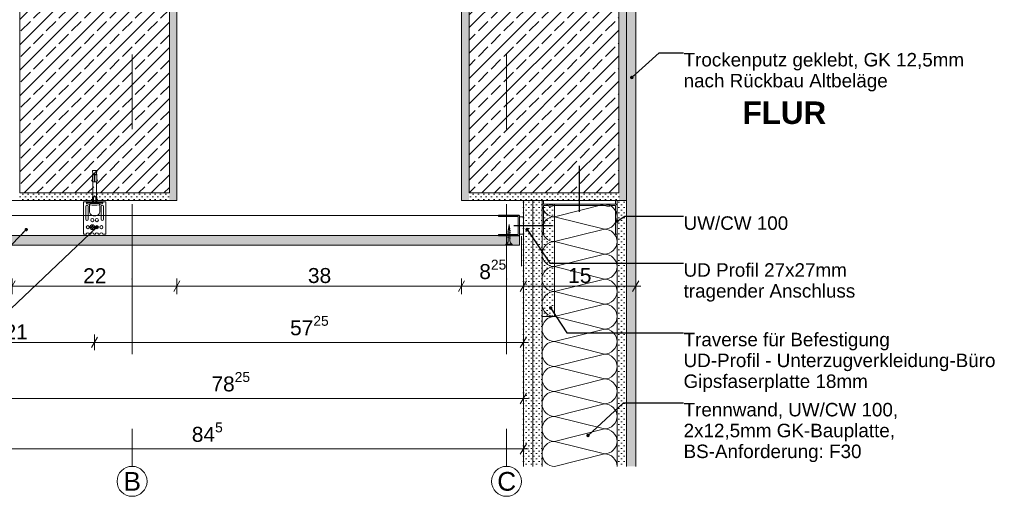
# Model space of a CAD drawing. Header units: metres. Extents: x -4 to 100, y -11 to 17.
# Tile 692 of 728: x 80.737 to 82.052, y -11.039 to -10.403. Entities that reach past the tile are written whole.
import ezdxf

# ---------------------------------------------------------------- set-up
doc = ezdxf.new("R2010")
doc.units = ezdxf.units.M
doc.header["$MEASUREMENT"] = 0
doc.linetypes.add('Strichlinie doppelt', pattern=[0.546806, 0.264583, -0.105833, 0.070556, -0.105833])
doc.linetypes.add('Wipeout_Contour', pattern=[1, 0, -1])
for name, color, linetype in [('152 - Bemaßung_ Beschriftung.Ausbau', 7, 'Continuous'), ('301 - Elemente.Linie', 7, 'Continuous'), ('302 - Elemente.Schraffur', 7, 'Continuous'), ('451 - Universal.Achsen Raster', 7, 'Continuous'), ('606 - Struktur.Wand Innen Ausbau', 7, 'Continuous'), ('608 - Struktur.Träger', 7, 'Continuous'), ('653 - Abdeckung.TB Verkofferung', 7, 'Continuous'), ('660 - Unterkonstruktion.Trockenbau', 7, 'Continuous'), ('Neubau_606 - Struktur.Wand Innen Ausbau', 7, 'Continuous'), ('Neubau_653 - Abdeckung.TB Verkofferung', 7, 'Continuous'), ('Neubau_660 - Unterkonstruktion.Trockenbau', 7, 'Continuous')]:
    doc.layers.add(name, color=color, linetype=linetype)
doc.styles.add('ERSTELLTER_STIL_1', font='txt')
doc.styles.add('ERSTELLTER_STIL_2', font='txt')
doc.dimstyles.new('ERSTELLTER_STIL__15', dxfattribs={"dimtxt": 0.02, "dimasz": 0.01064, "dimexe": 0.18, "dimexo": 0.0625, "dimgap": 0, "dimtad": 1, "dimtih": 1, "dimtoh": 1, "dimzin": 0, "dimdsep": 46, "dimtxsty": 'ERSTELLTER_STIL_2', "dimblk": 'ARROWHEAD_2', "dimblk1": 'ARROWHEAD_2', "dimblk2": 'ARROWHEAD_2', "dimcen": 0.09, "dimse1": 1, "dimse2": 1, "dimclrd": 7, "dimclre": 7, "dimclrt": 7, "dimazin": 0, "dimtfac": 1, "dimtdec": 4, "dimtmove": 0, "dimatfit": 3, "dimfxl": 1, "dimtolj": 1, "dimtzin": 0, "dimarcsym": 0})
doc.dimstyles.new('ERSTELLTER_STIL__7', dxfattribs={"dimtxt": 0.18, "dimasz": 0.00912, "dimexe": 0.18, "dimexo": 0.0625, "dimgap": 0, "dimtad": 0, "dimtih": 1, "dimtoh": 1, "dimdec": 4, "dimzin": 0, "dimdsep": 46, "dimcen": 0.09, "dimadec": 0, "dimazin": 0, "dimtfac": 1, "dimtdec": 4, "dimtmove": 0, "dimatfit": 3, "dimldrblk": 'ARROWHEAD_11', "dimfxl": 1, "dimtolj": 1, "dimtzin": 0, "dimarcsym": 0})
pattern_1 = [(45, (75.537006, -16.349286), (-0.01697056, 0.01697056), []), (45, (75.52852, -16.3408), (-0.01697056, 0.01697056), [0.018, -0.006])]
pattern_2 = [(45, (75.537006, -16.349286), (-0.003535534, 0.003535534), [0, -0.005])]

# ---------------------------------------------------------------- blocks, each defined once
blk = doc.blocks.new('*X775', base_point=(75.537, -16.3493))
at = {"layer": 'Neubau_606 - Struktur.Wand Innen Ausbau', "color": 1, "linetype": 'Continuous', "lineweight": 5}
for p, q in [((81.4348, -10.646), (81.4345, -10.6493)), ((81.4353, -10.6443), (81.4348, -10.646)), ((81.5178, -10.6493), (81.4978, -10.6443)), ((81.5211, -10.649), (81.5242, -10.648)), ((81.5242, -10.648), (81.5271, -10.6465)), ((81.5271, -10.6465), (81.5296, -10.6444)), ((81.5296, -10.6444), (81.5297, -10.6443)), ((81.4345, -10.6493), (81.4348, -10.6525)), ((81.4348, -10.6525), (81.4358, -10.6557)), ((81.4358, -10.6557), (81.4373, -10.6585)), ((81.4373, -10.6585), (81.4394, -10.6611)), ((81.4394, -10.6611), (81.4419, -10.6631)), ((81.5178, -10.6493), (81.4512, -10.666)), ((81.5178, -10.6493), (81.5211, -10.649)), ((81.5211, -10.6496), (81.5178, -10.6493)), ((81.5242, -10.6506), (81.5211, -10.6496)), ((81.5271, -10.6521), (81.5242, -10.6506)), ((81.5296, -10.6542), (81.5271, -10.6521)), ((81.5317, -10.6567), (81.5296, -10.6542)), ((81.5332, -10.6596), (81.5317, -10.6567)), ((81.5342, -10.6627), (81.5332, -10.6596)), ((81.4373, -10.6734), (81.4358, -10.6762)), ((81.4394, -10.6708), (81.4373, -10.6734)), ((81.4419, -10.6688), (81.4394, -10.6708)), ((81.4419, -10.6631), (81.4448, -10.6647)), ((81.4448, -10.6672), (81.4419, -10.6688)), ((81.4448, -10.6647), (81.4479, -10.6656)), ((81.4479, -10.6663), (81.4448, -10.6672)), ((81.4479, -10.6656), (81.4512, -10.666)), ((81.4512, -10.666), (81.4479, -10.6663)), ((81.5178, -10.6826), (81.4512, -10.666)), ((81.5317, -10.6752), (81.5332, -10.6723)), ((81.5332, -10.6723), (81.5342, -10.6692)), ((81.5345, -10.666), (81.5342, -10.6627)), ((81.5342, -10.6692), (81.5345, -10.666)), ((81.4348, -10.6794), (81.4345, -10.6826)), ((81.4345, -10.6826), (81.4348, -10.6859)), ((81.4358, -10.6762), (81.4348, -10.6794)), ((81.4348, -10.6859), (81.4358, -10.689)), ((81.5178, -10.6826), (81.4512, -10.6993)), ((81.5178, -10.6826), (81.5211, -10.6823)), ((81.5211, -10.6829), (81.5178, -10.6826)), ((81.5211, -10.6823), (81.5242, -10.6814)), ((81.5242, -10.6839), (81.5211, -10.6829)), ((81.5242, -10.6814), (81.5271, -10.6798)), ((81.5271, -10.6854), (81.5242, -10.6839)), ((81.5271, -10.6798), (81.5296, -10.6777)), ((81.5296, -10.6875), (81.5271, -10.6854)), ((81.5296, -10.6777), (81.5317, -10.6752)), ((81.5317, -10.69), (81.5296, -10.6875)), ((81.4358, -10.689), (81.4373, -10.6919)), ((81.4373, -10.6919), (81.4394, -10.6944)), ((81.4394, -10.6944), (81.4419, -10.6965)), ((81.4419, -10.6965), (81.4448, -10.698)), ((81.4448, -10.7006), (81.4419, -10.7021)), ((81.4448, -10.698), (81.4479, -10.699)), ((81.4479, -10.6996), (81.4448, -10.7006)), ((81.4479, -10.699), (81.4512, -10.6993)), ((81.4512, -10.6993), (81.4479, -10.6996)), ((81.5178, -10.716), (81.4512, -10.6993)), ((81.5332, -10.6929), (81.5317, -10.69)), ((81.5342, -10.696), (81.5332, -10.6929)), ((81.5345, -10.6993), (81.5342, -10.696)), ((81.5342, -10.7025), (81.5345, -10.6993)), ((81.4348, -10.7127), (81.4345, -10.716)), ((81.4358, -10.7096), (81.4348, -10.7127)), ((81.4373, -10.7067), (81.4358, -10.7096)), ((81.4394, -10.7042), (81.4373, -10.7067)), ((81.4419, -10.7021), (81.4394, -10.7042)), ((81.5242, -10.7147), (81.5271, -10.7131)), ((81.5271, -10.7131), (81.5296, -10.7111)), ((81.5296, -10.7111), (81.5317, -10.7085)), ((81.5317, -10.7085), (81.5332, -10.7057)), ((81.5332, -10.7057), (81.5342, -10.7025)), ((81.4345, -10.716), (81.4348, -10.7192)), ((81.4348, -10.7192), (81.4358, -10.7223)), ((81.4358, -10.7223), (81.4373, -10.7252)), ((81.4373, -10.7252), (81.4394, -10.7277)), ((81.5178, -10.716), (81.4512, -10.7326)), ((81.5178, -10.716), (81.5211, -10.7156)), ((81.5211, -10.7163), (81.5178, -10.716)), ((81.5211, -10.7156), (81.5242, -10.7147)), ((81.5242, -10.7172), (81.5211, -10.7163)), ((81.5271, -10.7188), (81.5242, -10.7172)), ((81.5296, -10.7208), (81.5271, -10.7188)), ((81.5317, -10.7234), (81.5296, -10.7208)), ((81.5332, -10.7262), (81.5317, -10.7234)), ((81.5342, -10.7294), (81.5332, -10.7262)), ((81.4373, -10.74), (81.4358, -10.7429)), ((81.4394, -10.7375), (81.4373, -10.74)), ((81.4394, -10.7277), (81.4419, -10.7298)), ((81.4419, -10.7354), (81.4394, -10.7375)), ((81.4419, -10.7298), (81.4448, -10.7314)), ((81.4448, -10.7339), (81.4419, -10.7354)), ((81.4448, -10.7314), (81.4479, -10.7323)), ((81.4479, -10.7329), (81.4448, -10.7339)), ((81.4479, -10.7323), (81.4512, -10.7326)), ((81.4512, -10.7326), (81.4479, -10.7329)), ((81.5178, -10.7493), (81.4512, -10.7326)), ((81.5317, -10.7419), (81.5332, -10.739)), ((81.5332, -10.739), (81.5342, -10.7359)), ((81.5345, -10.7326), (81.5342, -10.7294)), ((81.5342, -10.7359), (81.5345, -10.7326)), ((81.4348, -10.746), (81.4345, -10.7493)), ((81.4345, -10.7493), (81.4348, -10.7525)), ((81.4358, -10.7429), (81.4348, -10.746)), ((81.4348, -10.7525), (81.4358, -10.7557)), ((81.5178, -10.7493), (81.4512, -10.766)), ((81.5178, -10.7493), (81.5211, -10.749)), ((81.5211, -10.7496), (81.5178, -10.7493)), ((81.5211, -10.749), (81.5242, -10.748)), ((81.5242, -10.7506), (81.5211, -10.7496)), ((81.5242, -10.748), (81.5271, -10.7465)), ((81.5271, -10.7521), (81.5242, -10.7506)), ((81.5271, -10.7465), (81.5296, -10.7444)), ((81.5296, -10.7542), (81.5271, -10.7521)), ((81.5296, -10.7444), (81.5317, -10.7419)), ((81.4358, -10.7557), (81.4373, -10.7585)), ((81.4373, -10.7585), (81.4394, -10.7611)), ((81.4394, -10.7611), (81.4419, -10.7631)), ((81.4419, -10.7631), (81.4448, -10.7647)), ((81.4448, -10.7647), (81.4479, -10.7656)), ((81.4479, -10.7663), (81.4448, -10.7672)), ((81.4479, -10.7656), (81.4512, -10.766)), ((81.4512, -10.766), (81.4479, -10.7663)), ((81.5178, -10.7826), (81.4512, -10.766)), ((81.5317, -10.7567), (81.5296, -10.7542)), ((81.5332, -10.7596), (81.5317, -10.7567)), ((81.5342, -10.7627), (81.5332, -10.7596)), ((81.5345, -10.766), (81.5342, -10.7627)), ((81.5342, -10.7692), (81.5345, -10.766)), ((81.4348, -10.7794), (81.4345, -10.7826)), ((81.4358, -10.7762), (81.4348, -10.7794)), ((81.4373, -10.7734), (81.4358, -10.7762)), ((81.4394, -10.7708), (81.4373, -10.7734)), ((81.4419, -10.7688), (81.4394, -10.7708)), ((81.4448, -10.7672), (81.4419, -10.7688)), ((81.5242, -10.7814), (81.5271, -10.7798)), ((81.5271, -10.7798), (81.5296, -10.7777)), ((81.5296, -10.7777), (81.5317, -10.7752)), ((81.5317, -10.7752), (81.5332, -10.7723)), ((81.5332, -10.7723), (81.5342, -10.7692)), ((81.4345, -10.7826), (81.4348, -10.7859)), ((81.4348, -10.7859), (81.4358, -10.789)), ((81.4358, -10.789), (81.4373, -10.7919)), ((81.4373, -10.7919), (81.4394, -10.7944)), ((81.5178, -10.7826), (81.4512, -10.7993)), ((81.5178, -10.7826), (81.5211, -10.7823)), ((81.5211, -10.7829), (81.5178, -10.7826)), ((81.5211, -10.7823), (81.5242, -10.7814)), ((81.5242, -10.7839), (81.5211, -10.7829)), ((81.5271, -10.7854), (81.5242, -10.7839)), ((81.5296, -10.7875), (81.5271, -10.7854)), ((81.5317, -10.79), (81.5296, -10.7875)), ((81.5332, -10.7929), (81.5317, -10.79)), ((81.5342, -10.796), (81.5332, -10.7929)), ((81.4394, -10.8042), (81.4373, -10.8067)), ((81.4394, -10.7944), (81.4419, -10.7965)), ((81.4419, -10.8021), (81.4394, -10.8042)), ((81.4419, -10.7965), (81.4448, -10.798)), ((81.4448, -10.8006), (81.4419, -10.8021)), ((81.4448, -10.798), (81.4479, -10.799)), ((81.4479, -10.7996), (81.4448, -10.8006)), ((81.4479, -10.799), (81.4512, -10.7993)), ((81.4512, -10.7993), (81.4479, -10.7996)), ((81.5178, -10.816), (81.4512, -10.7993)), ((81.5317, -10.8085), (81.5332, -10.8057)), ((81.5332, -10.8057), (81.5342, -10.8025)), ((81.5345, -10.7993), (81.5342, -10.796)), ((81.5342, -10.8025), (81.5345, -10.7993)), ((81.4348, -10.8127), (81.4345, -10.816)), ((81.4345, -10.816), (81.4348, -10.8192)), ((81.4358, -10.8096), (81.4348, -10.8127)), ((81.4348, -10.8192), (81.4358, -10.8223)), ((81.4373, -10.8067), (81.4358, -10.8096)), ((81.5178, -10.816), (81.4512, -10.8326)), ((81.5178, -10.816), (81.5211, -10.8156)), ((81.5211, -10.8163), (81.5178, -10.816)), ((81.5211, -10.8156), (81.5242, -10.8147)), ((81.5242, -10.8172), (81.5211, -10.8163)), ((81.5242, -10.8147), (81.5271, -10.8131)), ((81.5271, -10.8188), (81.5242, -10.8172)), ((81.5271, -10.8131), (81.5296, -10.8111)), ((81.5296, -10.8208), (81.5271, -10.8188)), ((81.5296, -10.8111), (81.5317, -10.8085)), ((81.4358, -10.8223), (81.4373, -10.8252)), ((81.4373, -10.8252), (81.4394, -10.8277)), ((81.4394, -10.8277), (81.4419, -10.8298)), ((81.4419, -10.8298), (81.4448, -10.8314)), ((81.4448, -10.8314), (81.4479, -10.8323)), ((81.4479, -10.8323), (81.4512, -10.8326)), ((81.5317, -10.8234), (81.5296, -10.8208)), ((81.5332, -10.8262), (81.5317, -10.8234)), ((81.5342, -10.8294), (81.5332, -10.8262)), ((81.5345, -10.8326), (81.5342, -10.8294)), ((81.4358, -10.8429), (81.4348, -10.846)), ((81.4373, -10.84), (81.4358, -10.8429)), ((81.4394, -10.8375), (81.4373, -10.84)), ((81.4419, -10.8354), (81.4394, -10.8375)), ((81.4448, -10.8339), (81.4419, -10.8354)), ((81.4479, -10.8329), (81.4448, -10.8339)), ((81.4512, -10.8326), (81.4479, -10.8329)), ((81.5178, -10.8493), (81.4512, -10.8326)), ((81.5271, -10.8465), (81.5296, -10.8444)), ((81.5296, -10.8444), (81.5317, -10.8419)), ((81.5317, -10.8419), (81.5332, -10.839)), ((81.5332, -10.839), (81.5342, -10.8359)), ((81.5342, -10.8359), (81.5345, -10.8326)), ((81.4348, -10.846), (81.4345, -10.8493)), ((81.4345, -10.8493), (81.4348, -10.8525)), ((81.4348, -10.8525), (81.4358, -10.8557)), ((81.4358, -10.8557), (81.4373, -10.8585)), ((81.4373, -10.8585), (81.4394, -10.8611)), ((81.5178, -10.8493), (81.4512, -10.866)), ((81.5178, -10.8493), (81.5211, -10.849)), ((81.5211, -10.8496), (81.5178, -10.8493)), ((81.5211, -10.849), (81.5242, -10.848)), ((81.5242, -10.8506), (81.5211, -10.8496)), ((81.5242, -10.848), (81.5271, -10.8465)), ((81.5271, -10.8521), (81.5242, -10.8506)), ((81.5296, -10.8542), (81.5271, -10.8521)), ((81.5317, -10.8567), (81.5296, -10.8542)), ((81.5332, -10.8596), (81.5317, -10.8567)), ((81.4394, -10.8708), (81.4373, -10.8734)), ((81.4394, -10.8611), (81.4419, -10.8631)), ((81.4419, -10.8688), (81.4394, -10.8708)), ((81.4419, -10.8631), (81.4448, -10.8647)), ((81.4448, -10.8672), (81.4419, -10.8688)), ((81.4448, -10.8647), (81.4479, -10.8656)), ((81.4479, -10.8663), (81.4448, -10.8672)), ((81.4479, -10.8656), (81.4512, -10.866)), ((81.4512, -10.866), (81.4479, -10.8663)), ((81.5178, -10.8826), (81.4512, -10.866)), ((81.5342, -10.8627), (81.5332, -10.8596)), ((81.5332, -10.8723), (81.5342, -10.8692)), ((81.5345, -10.866), (81.5342, -10.8627)), ((81.5342, -10.8692), (81.5345, -10.866)), ((81.4348, -10.8794), (81.4345, -10.8826)), ((81.4345, -10.8826), (81.4348, -10.8859)), ((81.4358, -10.8762), (81.4348, -10.8794)), ((81.4373, -10.8734), (81.4358, -10.8762)), ((81.5178, -10.8826), (81.4512, -10.8993)), ((81.5178, -10.8826), (81.5211, -10.8823)), ((81.5211, -10.8829), (81.5178, -10.8826)), ((81.5211, -10.8823), (81.5242, -10.8814)), ((81.5242, -10.8839), (81.5211, -10.8829)), ((81.5242, -10.8814), (81.5271, -10.8798)), ((81.5271, -10.8854), (81.5242, -10.8839)), ((81.5271, -10.8798), (81.5296, -10.8777)), ((81.5296, -10.8777), (81.5317, -10.8752)), ((81.5317, -10.8752), (81.5332, -10.8723)), ((81.4348, -10.8859), (81.4358, -10.889)), ((81.4358, -10.889), (81.4373, -10.8919)), ((81.4373, -10.8919), (81.4394, -10.8944)), ((81.4394, -10.8944), (81.4419, -10.8965)), ((81.4419, -10.8965), (81.4448, -10.898)), ((81.4448, -10.898), (81.4479, -10.899)), ((81.5296, -10.8875), (81.5271, -10.8854)), ((81.5317, -10.89), (81.5296, -10.8875)), ((81.5332, -10.8929), (81.5317, -10.89)), ((81.5342, -10.896), (81.5332, -10.8929)), ((81.5345, -10.8993), (81.5342, -10.896)), ((81.4358, -10.9096), (81.4348, -10.9127)), ((81.4373, -10.9067), (81.4358, -10.9096)), ((81.4394, -10.9042), (81.4373, -10.9067)), ((81.4419, -10.9021), (81.4394, -10.9042)), ((81.4448, -10.9006), (81.4419, -10.9021)), ((81.4479, -10.8996), (81.4448, -10.9006)), ((81.4479, -10.899), (81.4512, -10.8993)), ((81.4512, -10.8993), (81.4479, -10.8996)), ((81.5178, -10.916), (81.4512, -10.8993)), ((81.5271, -10.9131), (81.5296, -10.9111)), ((81.5296, -10.9111), (81.5317, -10.9085)), ((81.5317, -10.9085), (81.5332, -10.9057)), ((81.5332, -10.9057), (81.5342, -10.9025)), ((81.5342, -10.9025), (81.5345, -10.8993)), ((81.4348, -10.9127), (81.4345, -10.916)), ((81.4345, -10.916), (81.4348, -10.9192)), ((81.4348, -10.9192), (81.4358, -10.9223)), ((81.4358, -10.9223), (81.4373, -10.9252)), ((81.5178, -10.916), (81.4512, -10.9326)), ((81.5178, -10.916), (81.5211, -10.9156)), ((81.5211, -10.9163), (81.5178, -10.916)), ((81.5211, -10.9156), (81.5242, -10.9147)), ((81.5242, -10.9172), (81.5211, -10.9163)), ((81.5242, -10.9147), (81.5271, -10.9131)), ((81.5271, -10.9188), (81.5242, -10.9172)), ((81.5296, -10.9208), (81.5271, -10.9188)), ((81.5317, -10.9234), (81.5296, -10.9208)), ((81.5332, -10.9262), (81.5317, -10.9234)), ((81.4373, -10.9252), (81.4394, -10.9277)), ((81.4394, -10.9375), (81.4373, -10.94)), ((81.4394, -10.9277), (81.4419, -10.9298)), ((81.4419, -10.9354), (81.4394, -10.9375)), ((81.4419, -10.9298), (81.4448, -10.9314)), ((81.4448, -10.9339), (81.4419, -10.9354)), ((81.4448, -10.9314), (81.4479, -10.9323)), ((81.4479, -10.9329), (81.4448, -10.9339)), ((81.4479, -10.9323), (81.4512, -10.9326)), ((81.4512, -10.9326), (81.4479, -10.9329)), ((81.5178, -10.9493), (81.4512, -10.9326)), ((81.5342, -10.9294), (81.5332, -10.9262)), ((81.5332, -10.939), (81.5342, -10.9359)), ((81.5345, -10.9326), (81.5342, -10.9294)), ((81.5342, -10.9359), (81.5345, -10.9326)), ((81.4348, -10.946), (81.4345, -10.9493)), ((81.4345, -10.9493), (81.4348, -10.9525)), ((81.4358, -10.9429), (81.4348, -10.946)), ((81.4373, -10.94), (81.4358, -10.9429)), ((81.5178, -10.9493), (81.4512, -10.966)), ((81.5178, -10.9493), (81.5211, -10.949)), ((81.5211, -10.9496), (81.5178, -10.9493)), ((81.5211, -10.949), (81.5242, -10.948)), ((81.5242, -10.9506), (81.5211, -10.9496)), ((81.5242, -10.948), (81.5271, -10.9465)), ((81.5271, -10.9521), (81.5242, -10.9506)), ((81.5271, -10.9465), (81.5296, -10.9444)), ((81.5296, -10.9444), (81.5317, -10.9419)), ((81.5317, -10.9419), (81.5332, -10.939)), ((81.4348, -10.9525), (81.4358, -10.9557)), ((81.4358, -10.9557), (81.4373, -10.9585)), ((81.4373, -10.9585), (81.4394, -10.9611)), ((81.4394, -10.9611), (81.4419, -10.9631)), ((81.4419, -10.9631), (81.4448, -10.9647)), ((81.5296, -10.9542), (81.5271, -10.9521)), ((81.5317, -10.9567), (81.5296, -10.9542)), ((81.5332, -10.9596), (81.5317, -10.9567)), ((81.5342, -10.9627), (81.5332, -10.9596)), ((81.5345, -10.966), (81.5342, -10.9627)), ((81.4358, -10.9762), (81.4348, -10.9794)), ((81.4373, -10.9734), (81.4358, -10.9762)), ((81.4394, -10.9708), (81.4373, -10.9734)), ((81.4419, -10.9688), (81.4394, -10.9708)), ((81.4448, -10.9672), (81.4419, -10.9688)), ((81.4448, -10.9647), (81.4479, -10.9656)), ((81.4479, -10.9663), (81.4448, -10.9672)), ((81.4479, -10.9656), (81.4512, -10.966)), ((81.4512, -10.966), (81.4479, -10.9663)), ((81.5178, -10.9826), (81.4512, -10.966)), ((81.5296, -10.9777), (81.5317, -10.9752)), ((81.5317, -10.9752), (81.5332, -10.9723)), ((81.5332, -10.9723), (81.5342, -10.9692)), ((81.5342, -10.9692), (81.5345, -10.966)), ((81.4348, -10.9794), (81.4345, -10.9826)), ((81.4345, -10.9826), (81.4348, -10.9859)), ((81.4348, -10.9859), (81.4358, -10.989)), ((81.4358, -10.989), (81.4373, -10.9919)), ((81.5178, -10.9826), (81.4512, -10.9993)), ((81.5178, -10.9826), (81.5211, -10.9823)), ((81.5211, -10.9829), (81.5178, -10.9826)), ((81.5211, -10.9823), (81.5242, -10.9814)), ((81.5242, -10.9839), (81.5211, -10.9829)), ((81.5242, -10.9814), (81.5271, -10.9798)), ((81.5271, -10.9854), (81.5242, -10.9839)), ((81.5271, -10.9798), (81.5296, -10.9777)), ((81.5296, -10.9875), (81.5271, -10.9854)), ((81.5317, -10.99), (81.5296, -10.9875)), ((81.5332, -10.9929), (81.5317, -10.99)), ((81.4373, -10.9919), (81.4394, -10.9944)), ((81.4394, -10.9944), (81.4419, -10.9965)), ((81.4419, -10.9965), (81.4448, -10.998)), ((81.4448, -10.998), (81.4479, -10.999)), ((81.4479, -10.999), (81.4512, -10.9993)), ((81.5342, -10.996), (81.5332, -10.9929)), ((81.5345, -10.9993), (81.5342, -10.996))]:
    blk.add_line(p, q, dxfattribs=at)
blk = doc.blocks.new('*D777', base_point=(75.537, -16.3493))
at = {"layer": '152 - Bemaßung_ Beschriftung.Ausbau', "color": 7, "linetype": 'Continuous', "lineweight": 5}
for p, q in [((80.627, -10.9193), (80.627, -10.8983)), ((81.4095, -10.9193), (81.4095, -10.8983)), ((80.631, -10.9018), (80.6229, -10.9158)), ((80.627, -10.9088), (81.4095, -10.9088)), ((81.4054, -10.9158), (81.4135, -10.9018)), ((81.4095, -10.9088), (81.4163, -10.9088))]:
    blk.add_line(p, q, dxfattribs=at)
at = {"layer": '152 - Bemaßung_ Beschriftung.Ausbau', "color": 7, "lineweight": 5, "insert": (80.993, -10.9051), "char_height": 0.02, "attachment_point": 7, "style": 'ERSTELLTER_STIL_2'}
blk.add_mtext('\\A1;{\\pql;\\fArial|b0|i0|c0|p38;78\\fArial|b0|i0|c0|p38;\\A1{\\H.66x;\\S25^  ;}}', dxfattribs=at)
blk = doc.blocks.new('ARROWHEAD_2')
at = {"color": 0, "linetype": 'Continuous', "lineweight": 0}
for p, q in [((0, 0), (-1, 0)), ((-0.38, -0.66), (0.38, 0.66))]:
    blk.add_line(p, q, dxfattribs=at)
blk = doc.blocks.new('*D780', base_point=(75.537, -16.3493))
at = {"layer": '152 - Bemaßung_ Beschriftung.Ausbau', "color": 7, "linetype": 'Continuous', "lineweight": 5}
for p, q in [((80.631, -10.8268), (80.6229, -10.8408)), ((80.627, -10.8443), (80.627, -10.8233)), ((80.841, -10.8268), (80.8329, -10.8408)), ((80.837, -10.8443), (80.837, -10.8233)), ((80.577, -10.8338), (80.627, -10.8338)), ((80.627, -10.8338), (80.837, -10.8338)), ((80.837, -10.8338), (81.4095, -10.8338))]:
    blk.add_line(p, q, dxfattribs=at)
at = {"layer": '152 - Bemaßung_ Beschriftung.Ausbau', "color": 7, "lineweight": 5, "insert": (80.7168, -10.8298), "char_height": 0.02, "attachment_point": 7, "style": 'ERSTELLTER_STIL_2'}
blk.add_mtext('\\A1;{\\pql;\\fArial|b0|i0|c0|p38;21}', dxfattribs=at)
blk = doc.blocks.new('*D781', base_point=(75.537, -16.3493))
at = {"layer": '152 - Bemaßung_ Beschriftung.Ausbau', "color": 7, "linetype": 'Continuous', "lineweight": 5}
for p, q in [((80.841, -10.8268), (80.8329, -10.8408)), ((81.4054, -10.8408), (81.4135, -10.8268)), ((81.4095, -10.8443), (81.4095, -10.8233)), ((80.837, -10.8338), (81.4095, -10.8338)), ((81.4095, -10.8338), (81.4163, -10.8338))]:
    blk.add_line(p, q, dxfattribs=at)
at = {"layer": '152 - Bemaßung_ Beschriftung.Ausbau', "color": 7, "lineweight": 5, "insert": (81.098, -10.8301), "char_height": 0.02, "attachment_point": 7, "style": 'ERSTELLTER_STIL_2'}
blk.add_mtext('\\A1;{\\pql;\\fArial|b0|i0|c0|p38;57\\fArial|b0|i0|c0|p38;\\A1{\\H.66x;\\S25^  ;}}', dxfattribs=at)
blk = doc.blocks.new('*D785', base_point=(75.537, -16.3493))
at = {"layer": '152 - Bemaßung_ Beschriftung.Ausbau', "color": 7, "linetype": 'Continuous', "lineweight": 5}
for p, q in [((80.731, -10.7518), (80.7229, -10.7658)), ((80.727, -10.7693), (80.727, -10.7483)), ((80.951, -10.7518), (80.9429, -10.7658)), ((80.947, -10.7693), (80.947, -10.7483)), ((80.627, -10.7588), (80.727, -10.7588)), ((80.727, -10.7588), (80.947, -10.7588))]:
    blk.add_line(p, q, dxfattribs=at)
at = {"layer": '152 - Bemaßung_ Beschriftung.Ausbau', "color": 7, "lineweight": 5, "insert": (80.8218, -10.7548), "char_height": 0.02, "attachment_point": 7, "style": 'ERSTELLTER_STIL_2'}
blk.add_mtext('\\A1;{\\pql;\\fArial|b0|i0|c0|p38;22}', dxfattribs=at)
blk = doc.blocks.new('*D786', base_point=(75.537, -16.3493))
at = {"layer": '152 - Bemaßung_ Beschriftung.Ausbau', "color": 7, "linetype": 'Continuous', "lineweight": 5}
for p, q in [((80.951, -10.7518), (80.9429, -10.7658)), ((80.947, -10.7693), (80.947, -10.7483)), ((81.331, -10.7518), (81.3229, -10.7658)), ((81.327, -10.7693), (81.327, -10.7483)), ((80.947, -10.7588), (81.327, -10.7588)), ((81.327, -10.7588), (81.4095, -10.7588))]:
    blk.add_line(p, q, dxfattribs=at)
at = {"layer": '152 - Bemaßung_ Beschriftung.Ausbau', "color": 7, "lineweight": 5, "insert": (81.1218, -10.7548), "char_height": 0.02, "attachment_point": 7, "style": 'ERSTELLTER_STIL_2'}
blk.add_mtext('\\A1;{\\pql;\\fArial|b0|i0|c0|p38;38}', dxfattribs=at)
blk = doc.blocks.new('*D787', base_point=(75.537, -16.3493))
at = {"layer": '152 - Bemaßung_ Beschriftung.Ausbau', "color": 7, "linetype": 'Continuous', "lineweight": 5}
for p, q in [((81.331, -10.7518), (81.3229, -10.7658)), ((81.4135, -10.7518), (81.4054, -10.7658)), ((81.4095, -10.7693), (81.4095, -10.7483)), ((81.327, -10.7588), (81.4095, -10.7588))]:
    blk.add_line(p, q, dxfattribs=at)
at = {"layer": '152 - Bemaßung_ Beschriftung.Ausbau', "color": 7, "lineweight": 5, "insert": (81.3506, -10.7551), "char_height": 0.02, "attachment_point": 7, "style": 'ERSTELLTER_STIL_2'}
blk.add_mtext('\\A1;{\\pql;\\fArial|b0|i0|c0|p38;8\\fArial|b0|i0|c0|p38;\\A1{\\H.66x;\\S25^  ;}}', dxfattribs=at)
blk = doc.blocks.new('*D788', base_point=(75.537, -16.3493))
at = {"layer": '152 - Bemaßung_ Beschriftung.Ausbau', "color": 7, "linetype": 'Continuous', "lineweight": 5}
for p, q in [((81.4135, -10.7518), (81.4054, -10.7658)), ((81.4095, -10.7693), (81.4095, -10.7483)), ((81.5554, -10.7658), (81.5635, -10.7518)), ((81.5595, -10.7693), (81.5595, -10.7483)), ((81.4095, -10.7588), (81.5595, -10.7588)), ((81.5595, -10.7588), (81.5663, -10.7588))]:
    blk.add_line(p, q, dxfattribs=at)
at = {"layer": '152 - Bemaßung_ Beschriftung.Ausbau', "color": 7, "lineweight": 5, "insert": (81.4693, -10.7548), "char_height": 0.02, "attachment_point": 7, "style": 'ERSTELLTER_STIL_2'}
blk.add_mtext('\\A1;{\\pql;\\fArial|b0|i0|c0|p38;15}', dxfattribs=at)
blk = doc.blocks.new('*D795', base_point=(75.537, -16.3493))
at = {"layer": '152 - Bemaßung_ Beschriftung.Ausbau', "color": 7, "linetype": 'Continuous', "lineweight": 5}
for p, q in [((80.5576, -10.9761), (80.5645, -10.9761)), ((80.5685, -10.9691), (80.5604, -10.9831)), ((80.5645, -10.9866), (80.5645, -10.9656)), ((80.5645, -10.9761), (81.4095, -10.9761)), ((81.4054, -10.9831), (81.4135, -10.9691)), ((81.4095, -10.9866), (81.4095, -10.9656)), ((81.4095, -10.9761), (81.4163, -10.9761))]:
    blk.add_line(p, q, dxfattribs=at)
at = {"layer": '152 - Bemaßung_ Beschriftung.Ausbau', "color": 7, "lineweight": 5, "insert": (80.9668, -10.9724), "char_height": 0.02, "attachment_point": 7, "style": 'ERSTELLTER_STIL_2'}
blk.add_mtext('\\A1;{\\pql;\\fArial|b0|i0|c0|p38;84\\fArial|b0|i0|c0|p38;\\A1{\\H.66x;\\S5^  ;}}', dxfattribs=at)
blk = doc.blocks.new('ARROWHEAD_11')
at = {"color": 0, "linetype": 'Continuous', "lineweight": 0}
blk.add_line((0, 0), (-1, 0), dxfattribs=at)
at = {"color": 0, "linetype": 'Continuous', "lineweight": 0, "const_width": 0.25, "flags": 128}
blk.add_lwpolyline([(-0.125, 0, 1), (0.125, 0, 1)], format="xyb", close=True, dxfattribs=at)

msp = doc.modelspace()

# ---------------------------------------------------------------- hatches: boundary and pattern name
at = {"layer": '302 - Elemente.Schraffur', "linetype": 'Continuous', "lineweight": 13, "true_color": 0xafafaf}
msp.add_hatch(color=253, dxfattribs=at).paths.add_polyline_path([(80.8375, -10.665, 0.09902), (80.84, -10.6645), (80.834, -10.6645, 0.09902), (80.8365, -10.665)])
at = {"layer": '606 - Struktur.Wand Innen Ausbau', "linetype": 'Continuous', "lineweight": 5}
h = msp.add_hatch(dxfattribs=at)
h.set_pattern_fill('Gips_0002', style=0, pattern_type=2)
h.set_pattern_definition(pattern_2)
h.paths.add_polyline_path([(81.4345, -10.6493), (81.4511, -10.6493), (81.4511, -10.7993), (81.4345, -10.7993)])
at = {"layer": '608 - Struktur.Träger', "linetype": 'Continuous', "lineweight": 5}
h = msp.add_hatch(dxfattribs=at)
h.set_pattern_fill('Beton__Stahlbeton_0002', style=0, pattern_type=2)
h.set_pattern_definition(pattern_1)
h.paths.add_polyline_path([(80.737, -10.6343), (80.937, -10.6343), (80.937, -9.9843), (80.737, -9.9843)])
h = msp.add_hatch(dxfattribs=at)
h.set_pattern_fill('Gips_0002', style=0, pattern_type=2)
h.set_pattern_definition(pattern_2)
h.paths.add_polyline_path([(80.947, -9.9843), (80.937, -9.9843), (80.937, -10.6343), (80.937, -10.6443), (80.947, -10.6443)])
h = msp.add_hatch(dxfattribs=at)
h.set_pattern_fill('Gips_0002', style=0, pattern_type=2)
h.set_pattern_definition(pattern_2)
h.paths.add_polyline_path([(81.327, -9.9843), (81.327, -10.6443), (81.337, -10.6443), (81.337, -10.6343), (81.337, -9.9843)])
h = msp.add_hatch(dxfattribs=at)
h.set_pattern_fill('Beton__Stahlbeton_0002', style=0, pattern_type=2)
h.set_pattern_definition(pattern_1)
h.paths.add_polyline_path([(81.337, -10.6343), (81.537, -10.6343), (81.537, -9.9843), (81.337, -9.9843)])
h = msp.add_hatch(dxfattribs=at)
h.set_pattern_fill('Gips_0002', style=0, pattern_type=2)
h.set_pattern_definition(pattern_2)
h.paths.add_polyline_path([(81.547, -9.9843), (81.537, -9.9843), (81.537, -10.6343), (81.537, -10.6443), (81.547, -10.6443)])
h = msp.add_hatch(dxfattribs=at)
h.set_pattern_fill('Gips_0002', style=0, pattern_type=2)
h.set_pattern_definition(pattern_2)
h.paths.add_polyline_path([(80.737, -10.6343), (80.737, -10.6443), (80.937, -10.6443), (80.937, -10.6343)])
h = msp.add_hatch(dxfattribs=at)
h.set_pattern_fill('Gips_0002', style=0, pattern_type=2)
h.set_pattern_definition(pattern_2)
h.paths.add_polyline_path([(81.337, -10.6343), (81.337, -10.6443), (81.537, -10.6443), (81.537, -10.6343)])
at = {"layer": 'Neubau_606 - Struktur.Wand Innen Ausbau', "linetype": 'Continuous', "lineweight": 5}
h = msp.add_hatch(dxfattribs=at)
h.set_pattern_fill('Gips_0002', style=0, pattern_type=2)
h.set_pattern_definition(pattern_2)
h.paths.add_polyline_path([(81.5595, -10.9993), (81.5595, -9.9943), (81.547, -9.9943), (81.547, -10.6443), (81.547, -10.9993)])
h = msp.add_hatch(dxfattribs=at)
h.set_pattern_fill('Gips_0002', style=0, pattern_type=2)
h.set_pattern_definition(pattern_2)
h.paths.add_polyline_path([(81.422, -10.6443), (81.4095, -10.6443), (81.4095, -10.9993), (81.422, -10.9993)])
h = msp.add_hatch(dxfattribs=at)
h.set_pattern_fill('Gips_0002', style=0, pattern_type=2)
h.set_pattern_definition(pattern_2)
h.paths.add_polyline_path([(81.4345, -10.6443), (81.422, -10.6443), (81.422, -10.9993), (81.4345, -10.9993)])
h = msp.add_hatch(dxfattribs=at)
h.set_pattern_fill('Gips_0002', style=0, pattern_type=2)
h.set_pattern_definition(pattern_2)
h.paths.add_polyline_path([(81.5345, -10.6443), (81.5345, -10.9993), (81.547, -10.9993), (81.547, -10.6443)])
at = {"layer": 'Neubau_653 - Abdeckung.TB Verkofferung', "linetype": 'Continuous', "lineweight": 5}
h = msp.add_hatch(dxfattribs=at)
h.set_pattern_fill('Gips_0002', style=0, pattern_type=2)
h.set_pattern_definition(pattern_2)
h.paths.add_polyline_path([(80.577, -10.7038), (81.4045, -10.7038), (81.4045, -10.6913), (80.627, -10.6913), (80.577, -10.6913)])

# ---------------------------------------------------------------- linework, layer by layer
at = {"layer": '301 - Elemente.Linie', "color": 1, "linetype": 'Continuous', "lineweight": 5}
for p, q in [((80.834, -10.6103), (80.8365, -10.6103)), ((80.8365, -10.6193), (80.8375, -10.6193)), ((80.8375, -10.6103), (80.84, -10.6103)), ((80.826, -10.647), (80.832, -10.647)), ((80.8263, -10.646), (80.8477, -10.646)), ((80.8355, -10.6485), (80.8355, -10.641)), ((80.8385, -10.641), (80.8385, -10.6485)), ((80.848, -10.647), (80.842, -10.647)), ((80.84, -10.6645), (80.834, -10.6645))]:
    msp.add_line(p, q, dxfattribs=at)
for points in [[(80.8345, -10.6093), (80.834, -10.6043), (80.84, -10.6043), (80.8395, -10.6093)], [(80.834, -10.6183), (80.833, -10.6181), (80.834, -10.6153)], [(80.84, -10.6183), (80.841, -10.6181), (80.84, -10.6153)]]:
    msp.add_lwpolyline(points, dxfattribs=at)
for points in [[(80.834, -10.6093), (80.8365, -10.6093), (80.8365, -10.6193), (80.834, -10.6193)], [(80.8375, -10.6193), (80.84, -10.6193), (80.84, -10.6093), (80.8375, -10.6093)]]:
    msp.add_lwpolyline(points, close=True, dxfattribs=at)
at = {"layer": '301 - Elemente.Linie', "color": 1, "linetype": 'Continuous', "lineweight": 5, "flags": 128}
for points in [[(80.834, -10.6485), (80.834, -10.641), (80.8345, -10.6379), (80.8345, -10.6193)], [(80.84, -10.6485), (80.84, -10.641), (80.8395, -10.6379), (80.8395, -10.6193)], [(80.832, -10.646), (80.832, -10.647), (80.842, -10.647), (80.842, -10.646)]]:
    msp.add_lwpolyline(points, dxfattribs=at)
for points in [[(80.83, -10.6503), (80.83, -10.6585, 0.414214), (80.8365, -10.665), (80.8375, -10.665, 0.414214), (80.844, -10.6585), (80.844, -10.6503, -0.414214), (80.8455, -10.6488), (80.8463, -10.6488, 0.106221), (80.847, -10.6487, 0.101364), (80.8475, -10.6483, 0.095175), (80.8479, -10.6477, 0.091218), (80.848, -10.647, 0.091218), (80.8479, -10.6463, 0.047767), (80.8477, -10.646), (80.852, -10.646), (80.852, -10.6895), (80.8481, -10.6895, 1), (80.8438, -10.6895), (80.8421, -10.6895, 1), (80.8378, -10.6895), (80.8361, -10.6895, 1), (80.8318, -10.6895), (80.8301, -10.6895, 1), (80.8258, -10.6895), (80.822, -10.6895), (80.822, -10.646), (80.8263, -10.646, 0.047767), (80.8261, -10.6463, 0.091218), (80.826, -10.647, 0.091218), (80.8261, -10.6477, 0.095175), (80.8265, -10.6483, 0.101364), (80.827, -10.6487, 0.106221), (80.8276, -10.6488), (80.8285, -10.6488, -0.414214)], [(80.8252, -10.6523), (80.8252, -10.6695, 1), (80.8282, -10.6695), (80.8282, -10.6523, 1)], [(80.8487, -10.6695), (80.8487, -10.6523, 1), (80.8457, -10.6523), (80.8457, -10.6695, 1)], [(80.8335, -10.678), (80.8335, -10.679, -0.414214), (80.833, -10.6795), (80.832, -10.6795), (80.832, -10.6805), (80.833, -10.6805, -0.414214), (80.8335, -10.681), (80.8335, -10.682), (80.8345, -10.682), (80.8345, -10.681, -0.414214), (80.835, -10.6805), (80.836, -10.6805), (80.836, -10.6795), (80.835, -10.6795, -0.414214), (80.8345, -10.679), (80.8345, -10.678)]]:
    msp.add_lwpolyline(points, format="xyb", close=True, dxfattribs=at)
msp.add_lwpolyline([(80.8345, -10.6379), (80.8355, -10.641), (80.8368, -10.6381, -0.659396), (80.8372, -10.6381), (80.8385, -10.641), (80.8395, -10.6379)], format="xyb", dxfattribs=at)
at = {"layer": '301 - Elemente.Linie', "color": 1, "linetype": 'Continuous', "lineweight": 5}
msp.add_lwpolyline([(80.8309, -10.6502), (80.8339, -10.6504, 0.038322), (80.84, -10.6504), (80.843, -10.6502, 0.39195), (80.8435, -10.6497), (80.8435, -10.649, 0.414214), (80.843, -10.6485), (80.831, -10.6485, 0.414214), (80.8305, -10.649), (80.8305, -10.6497, 0.39195)], format="xyb", close=True, dxfattribs=at)
for centre, radius in [((80.834, -10.6705), 0.00215), ((80.84, -10.6705), 0.00215), ((80.828, -10.68), 0.00215), ((80.834, -10.68), 0.00325), ((80.84, -10.68), 0.00215), ((80.846, -10.68), 0.00215)]:
    msp.add_circle(centre, radius, dxfattribs=at)
at = {"layer": '451 - Universal.Achsen Raster', "color": 160, "linetype": 'Strichlinie doppelt', "lineweight": 9, "ltscale": 0.2, "true_color": 0x3232ff}
for p, q in [((80.887, -9.8493), (80.887, -10.7493)), ((81.387, -9.8493), (81.387, -10.7493)), ((80.887, -10.7493), (80.887, -10.9993)), ((81.387, -10.7493), (81.387, -10.9993))]:
    msp.add_line(p, q, dxfattribs=at)
at = {"layer": '451 - Universal.Achsen Raster', "color": 160, "linetype": 'Continuous', "lineweight": 9, "true_color": 0x3232ff}
for centre in [(80.887, -11.0193), (81.387, -11.0193)]:
    msp.add_circle(centre, 0.02, dxfattribs=at)
at = {"layer": '451 - Universal.Achsen Raster', "color": 160, "linetype": 'Strichlinie doppelt', "lineweight": 9, "ltscale": 0.2, "true_color": 0x3232ff}
for p in [(80.887, -10.7493), (80.887, -10.7493), (81.387, -10.7493), (81.387, -10.7493)]:
    msp.add_point(p, dxfattribs=at)
at = {"layer": '606 - Struktur.Wand Innen Ausbau', "color": 7, "linetype": 'Continuous', "lineweight": 18, "flags": 128}
msp.add_lwpolyline([(81.4345, -10.6493), (81.4511, -10.6493), (81.4511, -10.7993), (81.4345, -10.7993)], close=True, dxfattribs=at)
at = {"layer": '608 - Struktur.Träger', "color": 7, "linetype": 'Continuous', "lineweight": 13}
for p, q in [((80.737, -9.9843), (80.737, -10.6343)), ((80.937, -9.9843), (80.937, -10.6343)), ((81.337, -9.9843), (81.337, -10.6343)), ((81.537, -9.9843), (81.537, -10.6343)), ((80.937, -10.6343), (80.737, -10.6343)), ((81.537, -10.6343), (81.337, -10.6343))]:
    msp.add_line(p, q, dxfattribs=at)
at = {"layer": '608 - Struktur.Träger', "color": 7, "linetype": 'Continuous', "lineweight": 5}
for p, q in [((80.947, -9.9943), (80.947, -10.6443)), ((81.327, -9.9943), (81.327, -10.6443)), ((81.547, -9.9943), (81.547, -10.6443)), ((80.727, -10.6443), (80.947, -10.6443)), ((81.327, -10.6443), (81.547, -10.6443))]:
    msp.add_line(p, q, dxfattribs=at)
at = {"layer": '653 - Abdeckung.TB Verkofferung', "color": 7, "linetype": 'Continuous', "lineweight": 25}
msp.add_line((81.3969, -10.6778), (81.4482, -10.6778), dxfattribs=at)
at = {"layer": '653 - Abdeckung.TB Verkofferung', "color": 1, "linetype": 'Continuous', "lineweight": 13}
msp.add_line((81.407, -10.7321), (81.407, -10.6921), dxfattribs=at)
at = {"layer": '653 - Abdeckung.TB Verkofferung', "color": 1, "linetype": 'Continuous', "lineweight": 9, "flags": 128}
msp.add_lwpolyline([(81.4045, -10.6643), (80.627, -10.6643), (80.627, -10.6913), (81.4045, -10.6913)], close=True, dxfattribs=at)
at = {"layer": 'Neubau_606 - Struktur.Wand Innen Ausbau', "color": 1, "linetype": 'Continuous', "lineweight": 13}
for p, q in [((81.5595, -9.9943), (81.5595, -10.9993)), ((81.4345, -10.6443), (81.4345, -10.9993)), ((81.5345, -10.6443), (81.5345, -10.9993)), ((81.4095, -10.6838), (81.4095, -10.9993))]:
    msp.add_line(p, q, dxfattribs=at)
at = {"layer": 'Neubau_606 - Struktur.Wand Innen Ausbau', "color": 1, "linetype": 'Continuous', "lineweight": 9}
msp.add_line((81.422, -10.6443), (81.422, -10.9993), dxfattribs=at)
at = {"layer": 'Neubau_606 - Struktur.Wand Innen Ausbau', "color": 1, "linetype": 'Continuous', "lineweight": 13, "flags": 128}
msp.add_lwpolyline([(81.4095, -10.6443), (81.4095, -10.6713), (81.4095, -10.6838)], dxfattribs=at)
at = {"layer": 'Neubau_606 - Struktur.Wand Innen Ausbau', "color": 1, "linetype": 'Continuous', "lineweight": 9, "flags": 128}
msp.add_lwpolyline([(81.547, -10.6443), (81.547, -10.9993)], dxfattribs=at)
at = {"layer": 'Neubau_653 - Abdeckung.TB Verkofferung', "color": 1, "linetype": 'Continuous', "lineweight": 13, "flags": 128}
msp.add_lwpolyline([(80.577, -10.7038), (81.4045, -10.7038), (81.4045, -10.6913), (80.627, -10.6913), (80.577, -10.6913)], close=True, dxfattribs=at)
at = {"layer": 'Neubau_660 - Unterkonstruktion.Trockenbau', "color": 1, "linetype": 'Continuous', "lineweight": 5}
for p, q in [((81.3885, -10.686), (81.3925, -10.687)), ((81.3888, -10.6836), (81.3923, -10.6844)), ((81.3892, -10.6814), (81.3918, -10.6819)), ((81.3895, -10.6791), (81.3913, -10.6794)), ((81.3885, -10.6886), (81.3925, -10.6896)), ((81.3885, -10.6912), (81.3925, -10.6922)), ((81.3885, -10.6938), (81.3925, -10.6948)), ((81.3862, -10.7028), (81.3947, -10.7028))]:
    msp.add_line(p, q, dxfattribs=at)
at = {"layer": 'Neubau_660 - Unterkonstruktion.Trockenbau', "color": 1, "linetype": 'Continuous', "lineweight": 5, "flags": 128}
for points in [[(81.3765, -10.6915), (81.4025, -10.6915, 0.414214), (81.4045, -10.6895), (81.4045, -10.666, 0.414214), (81.4025, -10.664), (81.3765, -10.664), (81.3765, -10.6658), (81.4025, -10.6658, -0.414214), (81.4027, -10.666), (81.4027, -10.6895, -0.414214), (81.4025, -10.6898), (81.3765, -10.6898)], [(81.3916, -10.6857), (81.3916, -10.6983, 0.304192), (81.3947, -10.7028), (81.3947, -10.7038), (81.3862, -10.7038), (81.3862, -10.7028, 0.304191), (81.3894, -10.6983), (81.3894, -10.6857), (81.3905, -10.6766)]]:
    msp.add_lwpolyline(points, format="xyb", close=True, dxfattribs=at)
msp.add_lwpolyline([(81.4045, -10.666), (81.4095, -10.666), (81.4095, -10.6895), (81.4045, -10.6895)], close=True, dxfattribs=at)

# ---------------------------------------------------------------- block references
at = {"layer": 'Neubau_606 - Struktur.Wand Innen Ausbau', "color": 1, "linetype": 'Continuous', "lineweight": 5}
msp.add_blockref('*X775', (75.537, -16.3493), dxfattribs=at)

# ---------------------------------------------------------------- texts
at = {"layer": '152 - Bemaßung_ Beschriftung.Ausbau', "color": 7, "linetype": 'Continuous', "lineweight": 9, "char_height": 0.018, "attachment_point": 1, "style": 'ERSTELLTER_STIL_2'}
for s, insert, line_spacing_factor in [('\\A1;{\\pql;\\fArial|b0|i0|c0|p38;Trockenputz geklebt, GK 12,5mm\\P\\pql;\\fArial|b0|i0|c0|p38;nach Rückbau Altbeläge}', (81.6234, -10.4474), 0.930574), ('\\A1;{\\pql;\\fArial|b0|i0|c0|p38;UD Profil 27x27mm\\P\\pql;\\fArial|b0|i0|c0|p38;tragender Anschluss}', (81.6234, -10.7281), 0.930574), ('\\A1;{\\pql;\\fArial|b0|i0|c0|p38;Traverse für Befestigung\\P\\pql;\\fArial|b0|i0|c0|p38;UD-Profil - Unterzugverkleidung-Büro\\P\\pql;\\fArial|b0|i0|c0|p38;Gipsfaserplatte\\fArial|b0|i0|c0|p38; 18mm}', (81.6234, -10.821), 0.927341), ('\\A1;{\\pql;\\fArial|b0|i0|c0|p38;Trennwand, \\fArial|b0|i0|c0|p38;UW/CW 100,\\P\\pql;\\fArial|b0|i0|c0|p38;2x12,5mm GK-Bauplatte\\fArial|b0|i0|c0|p38;,\\P\\pql;\\fArial|b0|i0|c0|p38;BS-Anforderung: F30}', (81.6234, -10.9146), 0.927279)]:
    msp.add_mtext(s, dxfattribs=dict(at, insert=insert, line_spacing_factor=line_spacing_factor))
at = {"layer": '152 - Bemaßung_ Beschriftung.Ausbau', "color": 7, "linetype": 'Continuous', "lineweight": 9}
for s, insert, char_height, attachment_point, style in [('\\A1;{\\pqr;\\fArial|b1|i0|c0|p38;FLUR}', (81.8138, -10.5426), 0.03, 9, 'ERSTELLTER_STIL_1'), ('\\A1;{\\pql;\\fArial|b0|i0|c0|p38;U\\fArial|b0|i0|c0|p38;W\\fArial|b0|i0|c0|p38;/CW 100}', (81.6234, -10.6655), 0.018, 1, 'ERSTELLTER_STIL_2')]:
    msp.add_mtext(s, dxfattribs=dict(at, insert=insert, char_height=char_height, attachment_point=attachment_point, style=style))
at = {"layer": '451 - Universal.Achsen Raster', "color": 160, "lineweight": 9, "true_color": 0x3232ff, "char_height": 0.025, "attachment_point": 1, "style": 'ERSTELLTER_STIL_2'}
for s, insert in [('\\A1;{\\pql;\\pt0;\\fArial|b0|i0|c0|p38;B}', (80.8756, -11.0068)), ('\\A1;{\\pql;\\pt0;\\fArial|b0|i0|c0|p38;C}', (81.3746, -11.0068))]:
    msp.add_mtext(s, dxfattribs=dict(at, insert=insert))

# ---------------------------------------------------------------- dimensions: what is measured, and where the dimension line sits
at = {"layer": '152 - Bemaßung_ Beschriftung.Ausbau', "color": 7, "linetype": 'Continuous', "lineweight": 5}
for base, p1, p2, picture, middle in [((80.837, -10.8338), (80.627, -10.6395), (80.837, -10.6443), '*D780', (80.7321, -10.8198)), ((81.4095, -10.9088), (80.627, -10.6422), (81.4095, -10.9154), '*D777', (81.0429, -10.8948)), ((80.947, -10.7588), (80.727, -10.6443), (80.947, -10.6443), '*D785', (80.8371, -10.7448)), ((81.4095, -10.8338), (80.837, -10.6443), (81.4095, -10.8485), '*D781', (81.1479, -10.8198)), ((81.327, -10.7588), (80.947, -10.6443), (81.327, -10.6443), '*D786', (81.1371, -10.7448)), ((81.4095, -10.7588), (81.327, -10.6443), (81.4095, -10.7472), '*D787', (81.3929, -10.7448)), ((81.5595, -10.7588), (81.4095, -10.7472), (81.5595, -10.656), '*D788', (81.4846, -10.7448)), ((81.40948821, -10.97611231), (80.5644882, -10.75812369), (81.40948821, -10.98275971), '*D795', (81.00906145, -10.96211231))]:
    dim = msp.add_linear_dim(base=base, p1=p1, p2=p2, dimstyle='ERSTELLTER_STIL__15', dxfattribs=at)
    dim.commit()
    dim.dimension.update_dxf_attribs({"geometry": picture, "text_midpoint": middle, "dimtype": 160})

# ---------------------------------------------------------------- leaders
at = {"layer": '152 - Bemaßung_ Beschriftung.Ausbau', "color": 7, "linetype": 'Continuous', "lineweight": 9, "annotation_type": 0, "has_hookline": 1}
for points, hookline_direction, text_width in [([(81.5543, -10.4801), (81.591, -10.4474), (81.6234, -10.4474)], 0, 0.372), ([(81.5345, -10.672), (81.5451, -10.6655), (81.6234, -10.6655)], 0, 0.1364), ([(80.7457, -10.6832), (80.6327, -10.8003), (80.3653, -10.8003)], 1, 0.2519), ([(80.84, -10.68), (80.6546, -10.8554), (80.3653, -10.8554)], 1, 0.1702), ([(81.4145, -10.6831), (81.4447, -10.7281), (81.6234, -10.7281)], 0, 0.2276), ([(81.4459, -10.7878), (81.4674, -10.821), (81.6234, -10.821)], 0, 0.4132), ([(81.4958, -10.9581), (81.5433, -10.9146), (81.6234, -10.9146)], 0, 0.2834)]:
    msp.add_leader(points, dimstyle='ERSTELLTER_STIL__7', dxfattribs=dict(at, hookline_direction=hookline_direction, text_width=text_width))

# ---------------------------------------------------------------- next in the draw order: wipeouts: each hides what was drawn before it
at = {"color": 254, "linetype": 'Wipeout_Contour', "lineweight": 0, "ltscale": 328.714646}
msp.add_wipeout([(81.5325, -10.6493), (81.5325, -10.6443), (81.4365, -10.6443), (81.4365, -10.6493)], dxfattribs=at).dxf.layer = '660 - Unterkonstruktion.Trockenbau'

# ---------------------------------------------------------------- next in the draw order: linework, layer by layer
at = {"layer": '653 - Abdeckung.TB Verkofferung', "color": 7, "linetype": 'Continuous', "lineweight": 25}
msp.add_line((81.4845, -10.6597), (81.4845, -10.5982), dxfattribs=at)
at = {"layer": '660 - Unterkonstruktion.Trockenbau', "color": 7, "linetype": 'Continuous', "lineweight": 13, "flags": 128}
msp.add_lwpolyline([(81.5325, -10.6493), (81.5325, -10.6443), (81.4365, -10.6443), (81.4365, -10.6493)], close=True, dxfattribs=at)
msp.add_lwpolyline([(81.4345, -10.6893), (81.4345, -10.6513, -0.414214), (81.4365, -10.6493), (81.442, -10.6493, -0.156603), (81.4441, -10.6499, 0.156603), (81.4451, -10.6503), (81.4469, -10.6503, 0.156603), (81.4479, -10.6499, -0.156603), (81.45, -10.6493), (81.519, -10.6493, -0.156603), (81.5211, -10.6499, 0.156603), (81.5221, -10.6503), (81.5239, -10.6503, 0.156603), (81.5249, -10.6499, -0.156603), (81.527, -10.6493), (81.5325, -10.6493, -0.414214), (81.5345, -10.6513), (81.5345, -10.6893), (81.5327, -10.6893), (81.5327, -10.6513, 0.414214), (81.5325, -10.651), (81.527, -10.651, 0.156603), (81.5259, -10.6514, -0.156603), (81.5239, -10.652), (81.5221, -10.652, -0.156603), (81.52, -10.6514, 0.156603), (81.519, -10.651), (81.45, -10.651, 0.156603), (81.4489, -10.6514, -0.156603), (81.4469, -10.652), (81.4451, -10.652, -0.156603), (81.443, -10.6514, 0.156603), (81.442, -10.651), (81.4365, -10.651, 0.414214), (81.4362, -10.6513), (81.4362, -10.6893)], format="xyb", close=True, dxfattribs=at)

doc.saveas('drawing.dxf')
